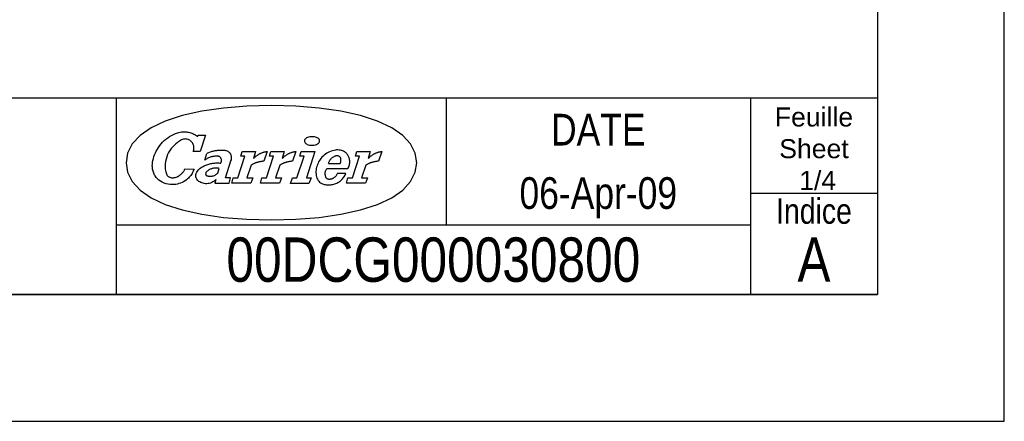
# Model space of a CAD drawing. Extents: x -156717 to 425753, y -51191 to 363295.
# Tile 292 of 502: x 139569 to 141479, y 106945 to 107725. Entities that reach past the tile are written whole.
import ezdxf
from ezdxf.enums import TextEntityAlignment as Align

# ---------------------------------------------------------------- set-up
doc = ezdxf.new("R2010")
doc.units = 0
doc.header["$LTSCALE"] = 50
doc.layers.get('0').update_dxf_attribs({"linetype": 'CONTINUOUS'})
doc.styles.get("Standard").update_dxf_attribs({"font": 'ARIAL.TTF'})

msp = doc.modelspace()

# ---------------------------------------------------------------- linework, layer by layer
at = {"color": 7, "linetype": 'Continuous'}
for p, q in [((141479.15977, 106945.34823), (141479.15977, 114257.1833)), ((141232.97004, 114010.99357), (141232.97004, 107191.53796)), ((139922.1761, 107547.58172), (139884.1841, 107539.15834)), ((139964.28193, 107553.54567), (139922.1761, 107547.58172)), ((140009.57469, 107557.05387), (139964.28193, 107553.54567)), ((140057.09609, 107558.19127), (140009.57469, 107557.05387)), ((140104.61194, 107557.05387), (140057.09609, 107558.19127)), ((140149.90655, 107553.54751), (140104.61194, 107557.05387)), ((140192.00869, 107547.58357), (140149.90655, 107553.54751)), ((140229.997, 107539.16018), (140192.00869, 107547.58357)), ((139851.12573, 107528.36045), (139823.65465, 107515.36902)), ((139884.1841, 107539.15834), (139851.12573, 107528.36045)), ((140263.05167, 107528.3623), (140229.997, 107539.16018)), ((140290.52091, 107515.36902), (140263.05167, 107528.3623)), ((139823.65465, 107515.36902), (139802.21952, 107500.43884)), ((139875.24556, 107505.70484), (139877.58129, 107506.2957)), ((139877.58129, 107506.2957), (139879.95394, 107506.75915)), ((139879.95394, 107506.75915), (139882.3506, 107507.0952)), ((139882.3506, 107507.0952), (139884.76572, 107507.30015)), ((139884.76572, 107507.30015), (139887.18269, 107507.37216)), ((139887.18269, 107507.37216), (139889.59412, 107507.31492)), ((139889.59412, 107507.31492), (139891.98708, 107507.12843)), ((139891.98708, 107507.12843), (139894.35604, 107506.81639)), ((139894.35604, 107506.81639), (139896.46096, 107506.42495)), ((139896.46096, 107506.42495), (139898.55296, 107505.92826)), ((139898.55296, 107505.92826), (139900.63019, 107505.33002)), ((140311.95604, 107500.43884), (140290.52091, 107515.36902)), ((139802.21952, 107500.43884), (139787.04562, 107483.8912)), ((139843.07348, 107484.07399), (139845.97975, 107487.31077)), ((139845.97975, 107487.31077), (139849.07805, 107490.37214)), ((139849.07805, 107490.37214), (139852.35176, 107493.23964)), ((139852.35176, 107493.23964), (139855.7898, 107495.89479)), ((139855.7898, 107495.89479), (139859.36447, 107498.32653)), ((139859.36447, 107498.32653), (139863.05917, 107500.52008)), ((139863.05917, 107500.52008), (139866.85172, 107502.46806)), ((139866.85172, 107502.46806), (139870.71998, 107504.16308)), ((139870.71998, 107504.16308), (139872.95415, 107504.99212)), ((139872.95415, 107504.99212), (139875.24556, 107505.70484)), ((139876.43281, 107487.72622), (139874.05831, 107485.92411)), ((139878.6836, 107489.27721), (139876.43281, 107487.72622)), ((139880.82176, 107490.57894), (139878.6836, 107489.27721)), ((139882.85098, 107491.63694), (139880.82176, 107490.57894)), ((139884.7731, 107492.45675), (139882.85098, 107491.63694)), ((139886.59922, 107493.03468), (139884.7731, 107492.45675)), ((139888.33116, 107493.37443), (139886.59922, 107493.03468)), ((139889.97448, 107493.47413), (139888.33116, 107493.37443)), ((139891.72304, 107493.35412), (139889.97448, 107493.47413)), ((139893.49191, 107493.04761), (139891.72304, 107493.35412)), ((139895.24786, 107492.54538), (139893.49191, 107493.04761)), ((139896.96134, 107491.85297), (139895.24786, 107492.54538)), ((139898.59912, 107490.97223), (139896.96134, 107491.85297)), ((139900.1335, 107489.91977), (139898.59912, 107490.97223)), ((139901.53678, 107488.7159), (139900.1335, 107489.91977)), ((139900.63019, 107505.33002), (139902.67787, 107504.63022)), ((139902.7905, 107487.38463), (139901.53678, 107488.7159)), ((139902.67787, 107504.63022), (139904.69232, 107503.83072)), ((139903.87435, 107485.95365), (139902.7905, 107487.38463)), ((139904.69232, 107503.83072), (139906.66799, 107502.93336)), ((139906.66799, 107502.93336), (139908.59381, 107501.94183)), ((139908.59381, 107501.94183), (139910.46608, 107500.86352)), ((139910.46608, 107500.86352), (139912.27742, 107499.69843)), ((139912.27742, 107499.69843), (139914.02229, 107498.45394)), ((139914.02229, 107498.45394), (139915.06737, 107500.99646)), ((139915.06737, 107500.99646), (139929.28667, 107500.99646)), ((139929.28667, 107500.99646), (139918.67528, 107469.18998)), ((140121.03772, 107490.82452), (140120.9491, 107489.51725)), ((140120.9491, 107489.51725), (140121.15959, 107488.28199)), ((140121.49194, 107492.13363), (140121.03772, 107490.82452)), ((140121.15959, 107488.28199), (140121.66735, 107487.05597)), ((140122.33576, 107493.39658), (140121.49194, 107492.13363)), ((140121.66735, 107487.05597), (140122.48901, 107485.87426)), ((140123.57471, 107494.56906), (140122.33576, 107493.39658)), ((140125.18848, 107495.60491), (140123.57471, 107494.56906)), ((140127.12353, 107496.46349), (140125.18848, 107495.60491)), ((140129.31339, 107497.12267), (140127.12353, 107496.46349)), ((140131.67127, 107497.56765), (140129.31339, 107497.12267)), ((140134.10671, 107497.80215), (140131.67127, 107497.56765)), ((140136.54029, 107497.84092), (140134.10671, 107497.80215)), ((140138.65629, 107497.72091), (140136.54029, 107497.84092)), ((140140.72429, 107497.45687), (140138.65629, 107497.72091)), ((140142.69627, 107497.04142), (140140.72429, 107497.45687)), ((140144.52238, 107496.47272), (140142.69627, 107497.04142)), ((140146.15462, 107495.7637), (140144.52238, 107496.47272)), ((140147.55975, 107494.92358), (140146.15462, 107495.7637)), ((140148.70822, 107493.97451), (140147.55975, 107494.92358)), ((140149.58158, 107492.94052), (140148.70822, 107493.97451)), ((140149.44494, 107486.45034), (140150.21675, 107487.87393)), ((140150.17428, 107491.84559), (140149.58158, 107492.94052)), ((140150.5011, 107490.71742), (140150.17428, 107491.84559)), ((140150.21675, 107487.87393), (140150.55649, 107489.31599)), ((140150.55649, 107489.31599), (140150.5011, 107490.71742)), ((140327.12994, 107483.8912), (140311.95604, 107500.43884)), ((139787.04562, 107483.8912), (139778.1237, 107466.08798)), ((139831.94694, 107466.51635), (139833.7232, 107470.12057)), ((139833.7232, 107470.12057), (139835.70995, 107473.67124)), ((139835.70995, 107473.67124), (139837.89057, 107477.14991)), ((139837.89057, 107477.14991), (139840.37401, 107480.67842)), ((139840.37401, 107480.67842), (139843.07348, 107484.07399)), ((139860.05134, 107471.20996), (139857.65653, 107467.24754)), ((139862.74897, 107474.93051), (139860.05134, 107471.20996)), ((139865.71432, 107478.37962), (139862.74897, 107474.93051)), ((139868.90864, 107481.52962), (139865.71432, 107478.37962)), ((139871.55087, 107483.86165), (139868.90864, 107481.52962)), ((139874.05831, 107485.92411), (139871.55087, 107483.86165)), ((139904.78649, 107484.45251), (139903.87435, 107485.95365)), ((139905.44935, 107483.064), (139904.78649, 107484.45251)), ((139905.2684, 107469.22875), (139905.84079, 107470.65234)), ((139918.67528, 107469.18998), (139905.2684, 107469.22875)), ((139905.99405, 107481.59794), (139905.44935, 107483.064)), ((139905.84079, 107470.65234), (139906.29317, 107472.14795)), ((139906.40764, 107480.06725), (139905.99405, 107481.59794)), ((139906.29317, 107472.14795), (139906.6089, 107473.69894)), ((139906.68092, 107478.49226), (139906.40764, 107480.06725)), ((139906.6089, 107473.69894), (139906.78247, 107475.28687)), ((139906.80647, 107476.89141), (139906.68092, 107478.49226)), ((139906.78247, 107475.28687), (139906.80647, 107476.89141)), ((139938.24552, 107467.92148), (139936.57451, 107467.33801)), ((139939.9313, 107468.46064), (139938.24552, 107467.92148)), ((139941.63371, 107468.95733), (139939.9313, 107468.46064)), ((139943.34534, 107469.4097), (139941.63371, 107468.95733)), ((139945.0699, 107469.81591), (139943.34534, 107469.4097)), ((139946.80184, 107470.17966), (139945.0699, 107469.81591)), ((139948.54118, 107470.49724), (139946.80184, 107470.17966)), ((139950.2085, 107470.75574), (139948.54118, 107470.49724)), ((139951.88689, 107470.97177), (139950.2085, 107470.75574)), ((139953.57083, 107471.14718), (139951.88689, 107470.97177)), ((139955.26216, 107471.28197), (139953.57083, 107471.14718)), ((139956.95533, 107471.37614), (139955.26216, 107471.28197)), ((139958.65034, 107471.42599), (139956.95533, 107471.37614)), ((139960.34721, 107471.43523), (139958.65034, 107471.42599)), ((139962.04407, 107471.40199), (139960.34721, 107471.43523)), ((139963.73724, 107471.32813), (139962.04407, 107471.40199)), ((139965.42856, 107471.21181), (139963.73724, 107471.32813)), ((139967.0331, 107471.01424), (139965.42856, 107471.21181)), ((139968.62287, 107470.68558), (139967.0331, 107471.01424)), ((139970.17202, 107470.22213), (139968.62287, 107470.68558)), ((139971.65655, 107469.62942), (139970.17202, 107470.22213)), ((139973.05244, 107468.91117), (139971.65655, 107469.62942)), ((139974.34125, 107468.07658), (139973.05244, 107468.91117)), ((139975.50634, 107467.1386), (139974.34125, 107468.07658)), ((139997.81298, 107460.06495), (140000.37766, 107469.29153)), ((140000.37766, 107469.29153), (140026.14265, 107469.29153)), ((140026.14265, 107469.29153), (140022.47196, 107455.652)), ((140040.60938, 107467.45064), (140041.48827, 107467.7313)), ((140041.48827, 107467.7313), (140042.37271, 107467.99349)), ((140048.71517, 107469.29153), (140042.33763, 107450.24937)), ((140042.37271, 107467.99349), (140043.26453, 107468.23537)), ((140043.26453, 107468.23537), (140044.16189, 107468.46064)), ((140044.16189, 107468.46064), (140045.06479, 107468.66559)), ((140045.06479, 107468.66559), (140045.97139, 107468.85023)), ((140045.97139, 107468.85023), (140046.88352, 107469.01641)), ((140046.88352, 107469.01641), (140047.7975, 107469.16413)), ((140047.7975, 107469.16413), (140048.71517, 107469.29153)), ((140053.47156, 107460.06495), (140056.03624, 107469.29153)), ((140056.03624, 107469.29153), (140081.80308, 107469.29153)), ((140081.80308, 107469.29153), (140078.13054, 107455.652)), ((140096.26796, 107467.45064), (140097.14685, 107467.7313)), ((140097.14685, 107467.7313), (140098.03314, 107467.99349)), ((140104.3756, 107469.29153), (140097.99621, 107450.24937)), ((140098.03314, 107467.99349), (140098.92311, 107468.23537)), ((140098.92311, 107468.23537), (140099.82232, 107468.46064)), ((140099.82232, 107468.46064), (140100.72522, 107468.66559)), ((140100.72522, 107468.66559), (140101.63182, 107468.85023)), ((140101.63182, 107468.85023), (140102.54395, 107469.01641)), ((140102.54395, 107469.01641), (140103.45793, 107469.16413)), ((140103.45793, 107469.16413), (140104.3756, 107469.29153)), ((140112.16381, 107459.99848), (140115.11624, 107469.18998)), ((140115.11624, 107469.18998), (140141.63273, 107469.18998)), ((140122.48901, 107485.87426), (140123.62272, 107484.77563)), ((140123.62272, 107484.77563), (140125.04815, 107483.79149)), ((140125.04815, 107483.79149), (140126.73209, 107482.95321)), ((140141.63273, 107469.18998), (140125.07031, 107417.77817)), ((140126.73209, 107482.95321), (140128.62098, 107482.28296)), ((140128.62098, 107482.28296), (140130.65759, 107481.79181)), ((140130.65759, 107481.79181), (140132.77359, 107481.47792)), ((140132.77359, 107481.47792), (140134.91544, 107481.33759)), ((140134.91544, 107481.33759), (140137.35272, 107481.37083)), ((140137.35272, 107481.37083), (140139.8417, 107481.63118)), ((140139.8417, 107481.63118), (140142.28267, 107482.13894)), ((140142.28267, 107482.13894), (140144.563, 107482.90336)), ((140144.563, 107482.90336), (140146.57376, 107483.90412)), ((140146.57376, 107483.90412), (140148.22261, 107485.1043)), ((140148.22261, 107485.1043), (140149.44494, 107486.45034)), ((140169.99748, 107468.66744), (140167.22415, 107467.35094)), ((140172.84097, 107469.78452), (140169.99748, 107468.66744)), ((140175.73247, 107470.69481), (140172.84097, 107469.78452)), ((140178.65351, 107471.40014), (140175.73247, 107470.69481)), ((140181.16649, 107471.83221), (140178.65351, 107471.40014)), ((140183.67024, 107472.09071), (140181.16649, 107471.83221)), ((140186.13891, 107472.1701), (140183.67024, 107472.09071)), ((140188.55034, 107472.06486), (140186.13891, 107472.1701)), ((140190.87129, 107471.77312), (140188.55034, 107472.06486)), ((140193.08146, 107471.2949), (140190.87129, 107471.77312)), ((140195.15869, 107470.63757), (140193.08146, 107471.2949)), ((140197.08266, 107469.81037), (140195.15869, 107470.63757)), ((140198.83676, 107468.82623), (140197.08266, 107469.81037)), ((140200.41361, 107467.69991), (140198.83676, 107468.82623)), ((140201.49931, 107466.75454), (140200.41361, 107467.69991)), ((140220.34575, 107460.06495), (140222.91043, 107469.29153)), ((140222.91043, 107469.29153), (140248.67542, 107469.29153)), ((140248.67542, 107469.29153), (140245.00473, 107455.652)), ((140263.14215, 107467.45064), (140264.02104, 107467.7313)), ((140264.02104, 107467.7313), (140264.90548, 107467.99349)), ((140271.24979, 107469.29153), (140264.8704, 107450.24937)), ((140264.90548, 107467.99349), (140265.7973, 107468.23537)), ((140265.7973, 107468.23537), (140266.69466, 107468.46064)), ((140266.69466, 107468.46064), (140267.59756, 107468.66559)), ((140267.59756, 107468.66559), (140268.506, 107468.85023)), ((140268.506, 107468.85023), (140269.41629, 107469.01641)), ((140269.41629, 107469.01641), (140270.33027, 107469.16413)), ((140270.33027, 107469.16413), (140271.24979, 107469.29153)), ((140336.05186, 107466.08798), (140327.12994, 107483.8912)), ((139778.1237, 107466.08798), (139775.23036, 107447.41326)), ((139826.49814, 107448.24969), (139827.11115, 107451.87976)), ((139827.11115, 107451.87976), (139827.96605, 107455.53752)), ((139827.96605, 107455.53752), (139829.05913, 107459.20821)), ((139829.05913, 107459.20821), (139830.38856, 107462.87336)), ((139830.38856, 107462.87336), (139831.94694, 107466.51635)), ((139851.6335, 107449.83207), (139851.07588, 107445.31942)), ((139852.57518, 107454.32812), (139851.6335, 107449.83207)), ((139853.90091, 107458.76138), (139852.57518, 107454.32812)), ((139855.59777, 107463.08385), (139853.90091, 107458.76138)), ((139857.65653, 107467.24754), (139855.59777, 107463.08385)), ((139928.13266, 107452.63495), (139931.67225, 107465.34018)), ((139929.4307, 107453.60062), (139928.13266, 107452.63495)), ((139930.78043, 107454.50722), (139929.4307, 107453.60062)), ((139932.17817, 107455.35103), (139930.78043, 107454.50722)), ((139933.28418, 107466.04736), (139931.67225, 107465.34018)), ((139933.62023, 107456.12838), (139932.17817, 107455.35103)), ((139934.92011, 107466.71392), (139933.28418, 107466.04736)), ((139935.09921, 107456.83556), (139933.62023, 107456.12838)), ((139936.57451, 107467.33801), (139934.92011, 107466.71392)), ((139936.61144, 107457.47073), (139935.09921, 107456.83556)), ((139938.1532, 107458.03389), (139936.61144, 107457.47073)), ((139939.71527, 107458.5195), (139938.1532, 107458.03389)), ((139941.29396, 107458.9294), (139939.71527, 107458.5195)), ((139942.88558, 107459.26176), (139941.29396, 107458.9294)), ((139945.12899, 107459.64212), (139942.88558, 107459.26176)), ((139947.13605, 107459.92462), (139945.12899, 107459.64212)), ((139948.93077, 107460.11296), (139947.13605, 107459.92462)), ((139950.53347, 107460.20897), (139948.93077, 107460.11296)), ((139951.9589, 107460.22005), (139950.53347, 107460.20897)), ((139953.2237, 107460.14066), (139951.9589, 107460.22005)), ((139954.33525, 107459.97448), (139953.2237, 107460.14066)), ((139955.30278, 107459.71598), (139954.33525, 107459.97448)), ((139956.12813, 107459.36146), (139955.30278, 107459.71598)), ((139956.82054, 107458.9054), (139956.12813, 107459.36146)), ((139957.35785, 107458.41979), (139956.82054, 107458.9054)), ((139957.86561, 107457.88802), (139957.35785, 107458.41979)), ((139958.33276, 107457.31194), (139957.86561, 107457.88802)), ((139958.75744, 107456.69708), (139958.33276, 107457.31194)), ((139959.13411, 107456.04898), (139958.75744, 107456.69708)), ((139959.45723, 107455.37319), (139959.13411, 107456.04898)), ((139959.72681, 107454.67709), (139959.45723, 107455.37319)), ((139959.59202, 107448.28477), (139959.79328, 107448.87009)), ((139959.9373, 107453.96622), (139959.72681, 107454.67709)), ((139959.79328, 107448.87009), (139959.95946, 107449.46833)), ((139960.0924, 107453.24796), (139959.9373, 107453.96622)), ((139959.95946, 107449.46833), (139960.08686, 107450.0758)), ((139960.08686, 107450.0758), (139960.1718, 107450.69066)), ((139960.19026, 107452.53155), (139960.0924, 107453.24796)), ((139960.1718, 107450.69066), (139960.21796, 107451.30737)), ((139960.22165, 107451.92223), (139960.19026, 107452.53155)), ((139960.21796, 107451.30737), (139960.22165, 107451.92223)), ((139968.07264, 107417.77817), (139979.22134, 107452.88237)), ((139976.52741, 107466.11383), (139975.50634, 107467.1386)), ((139977.40262, 107465.02075), (139976.52741, 107466.11383)), ((139978.12272, 107463.87412), (139977.40262, 107465.02075)), ((139978.52709, 107463.03954), (139978.12272, 107463.87412)), ((139978.86868, 107462.13664), (139978.52709, 107463.03954)), ((139979.14564, 107461.16911), (139978.86868, 107462.13664)), ((139979.22134, 107452.88237), (139979.0127, 107451.82437)), ((139979.0127, 107451.82437), (139979.03301, 107451.92777)), ((139979.03301, 107451.92777), (139979.05517, 107452.03116)), ((139979.05517, 107452.03116), (139979.07548, 107452.13641)), ((139979.07548, 107452.13641), (139979.09579, 107452.23981)), ((139979.09579, 107452.23981), (139979.1161, 107452.3469)), ((139979.1161, 107452.3469), (139979.13825, 107452.45215)), ((139979.13825, 107452.45215), (139979.15856, 107452.55924)), ((139979.35983, 107460.13696), (139979.14564, 107461.16911)), ((139979.15856, 107452.55924), (139979.17888, 107452.66633)), ((139979.17888, 107452.66633), (139979.20103, 107452.77343)), ((139979.20103, 107452.77343), (139979.22134, 107452.88237)), ((139979.22134, 107452.88237), (139979.40968, 107454.19148)), ((139979.50385, 107459.04573), (139979.35983, 107460.13696)), ((139979.40968, 107454.19148), (139979.53524, 107455.4692)), ((139979.58324, 107457.90094), (139979.50385, 107459.04573)), ((139979.53524, 107455.4692), (139979.59432, 107456.70631)), ((139979.59432, 107456.70631), (139979.58324, 107457.90094)), ((139992.00782, 107417.77817), (140005.4424, 107459.99848)), ((140005.4424, 107459.99848), (139997.81298, 107460.06495)), ((140022.47196, 107455.652), (140023.15144, 107456.38688)), ((140023.15144, 107456.38688), (140023.85124, 107457.10514)), ((140023.85124, 107457.10514), (140024.5695, 107457.80862)), ((140024.5695, 107457.80862), (140025.30253, 107458.49734)), ((140025.30253, 107458.49734), (140026.05587, 107459.16759)), ((140026.05587, 107459.16759), (140026.82398, 107459.81938)), ((140026.82398, 107459.81938), (140027.60686, 107460.45455)), ((140027.60686, 107460.45455), (140028.40636, 107461.06941)), ((140028.40636, 107461.06941), (140029.21879, 107461.6658)), ((140029.21879, 107461.6658), (140030.04599, 107462.24373)), ((140030.04599, 107462.24373), (140030.9452, 107462.83828)), ((140030.9452, 107462.83828), (140031.86472, 107463.41252)), ((140032.20815, 107448.72053), (140031.41973, 107448.51742)), ((140031.86472, 107463.41252), (140032.80085, 107463.96275)), ((140033.20153, 107448.95687), (140032.20815, 107448.72053)), ((140032.80085, 107463.96275), (140033.74991, 107464.49083)), ((140034.20229, 107449.17475), (140033.20153, 107448.95687)), ((140033.74991, 107464.49083), (140034.71559, 107464.99675)), ((140035.20674, 107449.37416), (140034.20229, 107449.17475)), ((140034.71559, 107464.99675), (140035.69604, 107465.47682)), ((140036.21673, 107449.55511), (140035.20674, 107449.37416)), ((140035.69604, 107465.47682), (140036.68942, 107465.93473)), ((140037.22857, 107449.7176), (140036.21673, 107449.55511)), ((140036.68942, 107465.93473), (140037.69572, 107466.36495)), ((140038.24595, 107449.86162), (140037.22857, 107449.7176)), ((140037.69572, 107466.36495), (140038.71125, 107466.77116)), ((140039.26518, 107449.98717), (140038.24595, 107449.86162)), ((140038.71125, 107466.77116), (140039.73786, 107467.15337)), ((140040.2881, 107450.09427), (140039.26518, 107449.98717)), ((140039.73786, 107467.15337), (140040.60938, 107467.45064)), ((140041.31102, 107450.18105), (140040.2881, 107450.09427)), ((140042.33578, 107450.24937), (140041.31102, 107450.18105)), ((140047.66825, 107417.77817), (140061.10098, 107459.99848)), ((140061.10098, 107459.99848), (140053.47156, 107460.06495)), ((140078.13054, 107455.652), (140078.81187, 107456.38688)), ((140078.81187, 107456.38688), (140079.51167, 107457.10514)), ((140079.51167, 107457.10514), (140080.22992, 107457.80862)), ((140080.22992, 107457.80862), (140080.9648, 107458.49734)), ((140080.9648, 107458.49734), (140081.71445, 107459.16759)), ((140081.71445, 107459.16759), (140082.48441, 107459.81938)), ((140082.48441, 107459.81938), (140083.26729, 107460.45455)), ((140083.26729, 107460.45455), (140084.06495, 107461.06941)), ((140084.06495, 107461.06941), (140084.87922, 107461.6658)), ((140084.87922, 107461.6658), (140085.70642, 107462.24373)), ((140085.70642, 107462.24373), (140086.60562, 107462.83828)), ((140086.60562, 107462.83828), (140087.52514, 107463.41252)), ((140087.86858, 107448.72053), (140087.08015, 107448.51742)), ((140087.52514, 107463.41252), (140088.45943, 107463.96275)), ((140088.86195, 107448.95687), (140087.86858, 107448.72053)), ((140088.45943, 107463.96275), (140089.41034, 107464.49083)), ((140089.86271, 107449.17475), (140088.86195, 107448.95687)), ((140089.41034, 107464.49083), (140090.37602, 107464.99675)), ((140090.86717, 107449.37416), (140089.86271, 107449.17475)), ((140090.37602, 107464.99675), (140091.35647, 107465.47682)), ((140091.87716, 107449.55511), (140090.86717, 107449.37416)), ((140091.35647, 107465.47682), (140092.348, 107465.93473)), ((140092.889, 107449.7176), (140091.87716, 107449.55511)), ((140092.348, 107465.93473), (140093.3543, 107466.36495)), ((140093.90453, 107449.86162), (140092.889, 107449.7176)), ((140093.3543, 107466.36495), (140094.36983, 107466.77116)), ((140094.92561, 107449.98717), (140093.90453, 107449.86162)), ((140094.36983, 107466.77116), (140095.39829, 107467.15337)), ((140095.94668, 107450.09427), (140094.92561, 107449.98717)), ((140095.39829, 107467.15337), (140096.26796, 107467.45064)), ((140096.97144, 107450.18105), (140095.94668, 107450.09427)), ((140097.99621, 107450.24937), (140096.97144, 107450.18105)), ((140106.28849, 107417.77817), (140120.93248, 107459.99848)), ((140120.93248, 107459.99848), (140112.16381, 107459.99848)), ((140148.71376, 107449.1212), (140147.50251, 107446.69131)), ((140150.07088, 107451.46431), (140148.71376, 107449.1212)), ((140151.55725, 107453.70772), (140150.07088, 107451.46431)), ((140153.16918, 107455.84034), (140151.55725, 107453.70772)), ((140155.12639, 107458.11328), (140153.16918, 107455.84034)), ((140157.25531, 107460.26806), (140155.12639, 107458.11328)), ((140159.54303, 107462.2862), (140157.25531, 107460.26806)), ((140161.98031, 107464.14924), (140159.54303, 107462.2862)), ((140164.54499, 107465.84056), (140161.98031, 107464.14924)), ((140167.22415, 107467.35094), (140164.54499, 107465.84056)), ((140168.47049, 107447.74746), (140168.7733, 107448.62082)), ((140168.7733, 107448.62082), (140169.11489, 107449.48125)), ((140169.11489, 107449.48125), (140169.49895, 107450.32876)), ((140169.49895, 107450.32876), (140169.92178, 107451.15596)), ((140169.92178, 107451.15596), (140170.38154, 107451.96285)), ((140170.38154, 107451.96285), (140170.87638, 107452.74758)), ((140170.87638, 107452.74758), (140171.40261, 107453.5083)), ((140171.40261, 107453.5083), (140171.96392, 107454.23949)), ((140171.96392, 107454.23949), (140172.75419, 107455.17008)), ((140172.75419, 107455.17008), (140173.60724, 107456.05821)), ((140173.60724, 107456.05821), (140174.51752, 107456.89834)), ((140174.51752, 107456.89834), (140175.47951, 107457.68491)), ((140175.47951, 107457.68491), (140176.49135, 107458.4124)), ((140176.49135, 107458.4124), (140177.54566, 107459.07896)), ((140177.54566, 107459.07896), (140178.63689, 107459.6772)), ((140178.63689, 107459.6772), (140179.76137, 107460.20713)), ((140179.76137, 107460.20713), (140180.90615, 107460.66689)), ((140180.90615, 107460.66689), (140182.07124, 107461.05464)), ((140182.07124, 107461.05464), (140182.93352, 107461.25774)), ((140182.93352, 107461.25774), (140183.84012, 107461.36299)), ((140183.84012, 107461.36299), (140184.77441, 107461.35745)), ((140184.77441, 107461.35745), (140185.71424, 107461.23558)), ((140185.71424, 107461.23558), (140186.63745, 107460.99555)), ((140186.63745, 107460.99555), (140187.52188, 107460.64104)), ((140187.52188, 107460.64104), (140188.34539, 107460.18497)), ((140188.34539, 107460.18497), (140189.09504, 107459.63658)), ((140189.09504, 107459.63658), (140189.75236, 107459.01803)), ((140189.75236, 107459.01803), (140190.31552, 107458.34778)), ((140190.31552, 107458.34778), (140190.55925, 107457.95818)), ((140190.55925, 107457.95818), (140190.76974, 107457.51135)), ((140190.76974, 107457.51135), (140190.94884, 107457.00728)), ((140191.05409, 107448.64298), (140190.93407, 107448.08351)), ((140190.94884, 107457.00728), (140191.09656, 107456.44042)), ((140191.15749, 107449.21352), (140191.05409, 107448.64298)), ((140191.09656, 107456.44042), (140191.21842, 107455.81264)), ((140191.24612, 107449.7933), (140191.15749, 107449.21352)), ((140191.21842, 107455.81264), (140191.31074, 107455.11654)), ((140191.31444, 107450.38416), (140191.24612, 107449.7933)), ((140191.31074, 107455.11654), (140191.37352, 107454.35212)), ((140191.36244, 107450.98055), (140191.31444, 107450.38416)), ((140191.39753, 107451.58433), (140191.36244, 107450.98055)), ((140191.37352, 107454.35212), (140191.41045, 107453.512)), ((140191.41784, 107452.59248), (140191.39753, 107451.58433)), ((140191.41045, 107453.512), (140191.41784, 107452.59248)), ((140202.537, 107465.72239), (140201.49931, 107466.75454)), ((140203.5156, 107464.60531), (140202.537, 107465.72239)), ((140204.43143, 107463.41252), (140203.5156, 107464.60531)), ((140205.27524, 107462.14772), (140204.43143, 107463.41252)), ((140206.04335, 107460.82014), (140205.27524, 107462.14772)), ((140206.73022, 107459.43717), (140206.04335, 107460.82014)), ((140207.33031, 107458.00804), (140206.73022, 107459.43717)), ((140207.84546, 107456.54198), (140207.33031, 107458.00804)), ((140208.27383, 107455.05007), (140207.84546, 107456.54198)), ((140208.66712, 107453.17225), (140208.27383, 107455.05007)), ((140208.91639, 107451.24274), (140208.66712, 107453.17225)), ((140209.0124, 107449.28184), (140208.91639, 107451.24274)), ((140208.95147, 107447.30801), (140209.0124, 107449.28184)), ((140214.54244, 107417.77817), (140227.97702, 107459.99848)), ((140227.97702, 107459.99848), (140220.34575, 107460.06495)), ((140245.00473, 107455.652), (140245.68606, 107456.38688)), ((140245.68606, 107456.38688), (140246.38585, 107457.10514)), ((140246.38585, 107457.10514), (140247.10227, 107457.80862)), ((140247.10227, 107457.80862), (140247.83714, 107458.49734)), ((140247.83714, 107458.49734), (140248.58864, 107459.16759)), ((140248.58864, 107459.16759), (140249.3586, 107459.81938)), ((140249.3586, 107459.81938), (140250.14148, 107460.45455)), ((140250.14148, 107460.45455), (140250.94098, 107461.06941)), ((140250.94098, 107461.06941), (140251.75156, 107461.6658)), ((140251.75156, 107461.6658), (140252.57876, 107462.24373)), ((140252.57876, 107462.24373), (140253.47797, 107462.83828)), ((140253.47797, 107462.83828), (140254.39749, 107463.41252)), ((140254.74277, 107448.72053), (140253.95434, 107448.51742)), ((140254.39749, 107463.41252), (140255.33178, 107463.96275)), ((140255.73614, 107448.95687), (140254.74277, 107448.72053)), ((140255.33178, 107463.96275), (140256.28268, 107464.49083)), ((140256.7369, 107449.17475), (140255.73614, 107448.95687)), ((140256.28268, 107464.49083), (140257.24836, 107464.99675)), ((140257.74136, 107449.37416), (140256.7369, 107449.17475)), ((140257.24836, 107464.99675), (140258.23066, 107465.47682)), ((140258.7495, 107449.55511), (140257.74136, 107449.37416)), ((140258.23066, 107465.47682), (140259.22219, 107465.93473)), ((140259.76319, 107449.7176), (140258.7495, 107449.55511)), ((140259.22219, 107465.93473), (140260.22849, 107466.36495)), ((140260.78057, 107449.86162), (140259.76319, 107449.7176)), ((140260.22849, 107466.36495), (140261.24402, 107466.77116)), ((140261.7998, 107449.98717), (140260.78057, 107449.86162)), ((140261.24402, 107466.77116), (140262.27248, 107467.15337)), ((140262.82271, 107450.09427), (140261.7998, 107449.98717)), ((140262.27248, 107467.15337), (140263.14215, 107467.45064)), ((140263.84563, 107450.18105), (140262.82271, 107450.09427)), ((140264.8704, 107450.24937), (140263.84563, 107450.18105)), ((140338.94336, 107447.41326), (140336.05186, 107466.08798)), ((139775.23036, 107447.41326), (139778.1237, 107428.73484)), ((139825.99591, 107441.14465), (139826.12701, 107444.66578)), ((139826.04023, 107439.11359), (139825.99591, 107441.14465)), ((139826.20271, 107437.07883), (139826.04023, 107439.11359)), ((139826.12701, 107444.66578), (139826.49814, 107448.24969)), ((139826.47968, 107435.04592), (139826.20271, 107437.07883)), ((139826.87481, 107433.02593), (139826.47968, 107435.04592)), ((139827.38442, 107431.0281), (139826.87481, 107433.02593)), ((139828.00852, 107429.06351), (139827.38442, 107431.0281)), ((139851.07588, 107445.31942), (139850.89308, 107440.84184)), ((139850.89308, 107440.84184), (139850.95771, 107437.75462)), ((139850.95771, 107437.75462), (139851.15528, 107434.86497)), ((139851.15528, 107434.86497), (139851.48394, 107432.18396)), ((139851.48394, 107432.18396), (139851.94185, 107429.73191)), ((139851.94185, 107429.73191), (139852.53086, 107427.5199)), ((139885.58922, 107429.10782), (139886.28717, 107430.07904)), ((139886.28717, 107430.07904), (139886.94819, 107431.0798)), ((139886.94819, 107431.0798), (139887.5612, 107432.10826)), ((139887.5612, 107432.10826), (139888.13544, 107433.15703)), ((139888.13544, 107433.15703), (139888.66167, 107434.22795)), ((139888.66167, 107434.22795), (139889.14174, 107435.31734)), ((139889.14174, 107435.31734), (139906.87664, 107434.98129)), ((139905.22593, 107430.7456), (139904.23071, 107428.68499)), ((139906.10668, 107432.84683), (139905.22593, 107430.7456)), ((139906.87664, 107434.98129), (139906.10668, 107432.84683)), ((139912.14633, 107428.96749), (139913.42959, 107431.13704)), ((139913.42959, 107431.13704), (139915.01013, 107433.18842)), ((139915.01013, 107433.18842), (139916.84178, 107435.07546)), ((139916.84178, 107435.07546), (139918.86177, 107436.76125)), ((139918.86177, 107436.76125), (139921.00916, 107438.21992)), ((139921.00916, 107438.21992), (139922.74849, 107439.24653)), ((139922.74849, 107439.24653), (139924.5266, 107440.2159)), ((139924.5266, 107440.2159), (139926.34163, 107441.12619)), ((139926.34163, 107441.12619), (139928.18621, 107441.97554)), ((139928.18621, 107441.97554), (139930.06402, 107442.76212)), ((139930.06402, 107442.76212), (139931.96583, 107443.48407)), ((139931.12017, 107429.815), (139930.56625, 107429.06351)), ((139931.7498, 107430.49264), (139931.12017, 107429.815)), ((139932.43667, 107431.08719), (139931.7498, 107430.49264)), ((139931.96583, 107443.48407), (139933.88981, 107444.1414)), ((139933.52975, 107431.89961), (139932.43667, 107431.08719)), ((139934.669, 107432.66403), (139933.52975, 107431.89961)), ((139933.88981, 107444.1414), (139935.83594, 107444.7341)), ((139935.84517, 107433.37306), (139934.669, 107432.66403)), ((139935.83594, 107444.7341), (139937.79499, 107445.25664)), ((139937.06012, 107434.02669), (139935.84517, 107433.37306)), ((139938.30645, 107434.62124), (139937.06012, 107434.02669)), ((139937.79499, 107445.25664), (139939.77067, 107445.71455)), ((139939.58233, 107435.15486), (139938.30645, 107434.62124)), ((139940.88221, 107435.62385), (139939.58233, 107435.15486)), ((139939.77067, 107445.71455), (139941.63555, 107446.0783)), ((139942.20056, 107436.03006), (139940.88221, 107435.62385)), ((139941.63555, 107446.0783), (139943.5189, 107446.38296)), ((139943.52998, 107436.3698), (139942.20056, 107436.03006)), ((139943.5189, 107446.38296), (139945.41333, 107446.63038)), ((139944.87233, 107436.64492), (139943.52998, 107436.3698)), ((139945.93403, 107436.81294), (139944.87233, 107436.64492)), ((139945.41333, 107446.63038), (139947.31515, 107446.81502)), ((139947.0068, 107436.94035), (139945.93403, 107436.81294)), ((139948.08511, 107437.02713), (139947.0068, 107436.94035)), ((139947.31515, 107446.81502), (139949.22435, 107446.94058)), ((139949.17081, 107437.07329), (139948.08511, 107437.02713)), ((139950.2565, 107437.07698), (139949.17081, 107437.07329)), ((139949.22435, 107446.94058), (139951.13909, 107447.00335)), ((139951.3422, 107437.0419), (139950.2565, 107437.07698)), ((139951.13909, 107447.00335), (139953.05199, 107447.00705)), ((139952.42605, 107436.96251), (139951.3422, 107437.0419)), ((139953.50621, 107436.84433), (139952.42605, 107436.96251)), ((139953.05199, 107447.00705), (139954.96304, 107446.94796)), ((139953.10738, 107427.30756), (139955.63883, 107436.48613)), ((139954.57713, 107436.68554), (139953.50621, 107436.84433)), ((139955.63883, 107436.48613), (139954.57713, 107436.68554)), ((139954.96304, 107446.94796), (139956.86854, 107446.82979)), ((139956.86854, 107446.82979), (139958.76667, 107446.65069)), ((139958.76667, 107446.65069), (139959.07317, 107447.17323)), ((139959.07317, 107447.17323), (139959.35014, 107447.71792)), ((139959.35014, 107447.71792), (139959.59202, 107448.28477)), ((140017.66572, 107442.51655), (140009.51561, 107417.77817)), ((140018.36736, 107442.96153), (140017.66572, 107442.51655)), ((140019.07823, 107443.39544), (140018.36736, 107442.96153)), ((140019.79649, 107443.81643), (140019.07823, 107443.39544)), ((140020.52583, 107444.22449), (140019.79649, 107443.81643)), ((140021.25886, 107444.61962), (140020.52583, 107444.22449)), ((140022.00297, 107445.00183), (140021.25886, 107444.61962)), ((140022.75262, 107445.37112), (140022.00297, 107445.00183)), ((140023.50965, 107445.72748), (140022.75262, 107445.37112)), ((140024.27222, 107446.07091), (140023.50965, 107445.72748)), ((140025.04218, 107446.39957), (140024.27222, 107446.07091)), ((140025.68658, 107446.66177), (140025.04218, 107446.39957)), ((140026.3513, 107446.91657), (140025.68658, 107446.66177)), ((140027.02709, 107447.16399), (140026.3513, 107446.91657)), ((140027.72134, 107447.40587), (140027.02709, 107447.16399)), ((140028.42852, 107447.64222), (140027.72134, 107447.40587)), ((140029.15232, 107447.87117), (140028.42852, 107447.64222)), ((140029.89274, 107448.09274), (140029.15232, 107447.87117)), ((140030.64792, 107448.30878), (140029.89274, 107448.09274)), ((140031.41973, 107448.51742), (140030.64792, 107448.30878)), ((140073.32615, 107442.51655), (140065.17604, 107417.77817)), ((140074.02594, 107442.96338), (140073.32615, 107442.51839)), ((140074.73866, 107443.39544), (140074.02594, 107442.96338)), ((140075.45692, 107443.81643), (140074.73866, 107443.39544)), ((140076.18441, 107444.22449), (140075.45692, 107443.81643)), ((140076.91929, 107444.61962), (140076.18441, 107444.22449)), ((140077.66155, 107445.00183), (140076.91929, 107444.61962)), ((140078.41489, 107445.37296), (140077.66155, 107445.00183)), ((140079.17008, 107445.72748), (140078.41489, 107445.37296)), ((140079.93265, 107446.07091), (140079.17008, 107445.72748)), ((140080.70261, 107446.39957), (140079.93265, 107446.07091)), ((140081.34886, 107446.66177), (140080.70261, 107446.39957)), ((140082.00988, 107446.91657), (140081.34886, 107446.66177)), ((140082.68751, 107447.16399), (140082.00988, 107446.91657)), ((140083.37992, 107447.40587), (140082.68751, 107447.16399)), ((140084.08895, 107447.64222), (140083.37992, 107447.40587)), ((140084.81275, 107447.87117), (140084.08895, 107447.64222)), ((140085.55316, 107448.09274), (140084.81275, 107447.87117)), ((140086.3102, 107448.30878), (140085.55316, 107448.09274)), ((140087.08015, 107448.51742), (140086.3102, 107448.30878)), ((140143.55301, 107431.0521), (140143.47361, 107428.23631)), ((140143.80043, 107433.70911), (140143.55301, 107431.0521)), ((140144.21403, 107436.36611), (140143.80043, 107433.70911)), ((140144.79011, 107439.00834), (140144.21403, 107436.36611)), ((140145.53422, 107441.61918), (140144.79011, 107439.00834)), ((140146.43712, 107444.18571), (140145.53422, 107441.61918)), ((140147.50251, 107446.69131), (140146.43712, 107444.18571)), ((140161.60549, 107429.12075), (140161.86029, 107430.356)), ((140161.86029, 107430.356), (140162.20927, 107431.57095)), ((140162.20927, 107431.57095), (140162.64318, 107432.75266)), ((140162.64318, 107432.75266), (140163.16571, 107433.89375)), ((140163.16571, 107433.89375), (140163.76396, 107434.98499)), ((140163.76396, 107434.98499), (140164.43421, 107436.01714)), ((140164.43421, 107436.01714), (140205.38972, 107436.21655)), ((140167.98488, 107445.9749), (140168.2046, 107446.86487)), ((140167.98488, 107445.9749), (140190.2749, 107445.9749)), ((140168.2046, 107446.86487), (140168.47049, 107447.74746)), ((140190.46324, 107446.47897), (140190.2749, 107445.97305)), ((140190.6368, 107446.99966), (140190.46324, 107446.47897)), ((140190.79375, 107447.53512), (140190.6368, 107446.99966)), ((140190.93407, 107448.08351), (140190.79375, 107447.53512)), ((140205.38972, 107436.21655), (140206.3277, 107437.88756)), ((140206.3277, 107437.88756), (140207.14198, 107439.6509)), ((140207.14198, 107439.6509), (140207.81961, 107441.49178)), ((140207.81961, 107441.49178), (140208.35138, 107443.3936)), ((140208.35138, 107443.3936), (140208.7299, 107445.33788)), ((140208.7299, 107445.33788), (140208.95147, 107447.30801)), ((140240.19849, 107442.51839), (140232.05023, 107417.77817)), ((140240.90013, 107442.96338), (140240.19849, 107442.51839)), ((140241.61285, 107443.39544), (140240.90013, 107442.96338)), ((140242.33111, 107443.81643), (140241.61285, 107443.39544)), ((140243.0586, 107444.22449), (140242.33111, 107443.81643)), ((140243.79348, 107444.61962), (140243.0586, 107444.22449)), ((140244.53759, 107445.00183), (140243.79348, 107444.61962)), ((140245.28723, 107445.37296), (140244.53759, 107445.00183)), ((140246.04427, 107445.72748), (140245.28723, 107445.37296)), ((140246.80684, 107446.07091), (140246.04427, 107445.72748)), ((140247.57495, 107446.39957), (140246.80684, 107446.07091)), ((140248.2212, 107446.66177), (140247.57495, 107446.39957)), ((140248.88407, 107446.91657), (140248.2212, 107446.66177)), ((140249.5617, 107447.16399), (140248.88407, 107446.91657)), ((140250.25411, 107447.40587), (140249.5617, 107447.16399)), ((140250.96314, 107447.64222), (140250.25411, 107447.40587)), ((140251.68694, 107447.87117), (140250.96314, 107447.64222)), ((140252.42735, 107448.09274), (140251.68694, 107447.87117)), ((140253.18254, 107448.30878), (140252.42735, 107448.09274)), ((140253.95434, 107448.51742), (140253.18254, 107448.30878)), ((140336.05001, 107428.73484), (140338.94336, 107447.41326)), ((139778.1237, 107428.73484), (139787.04746, 107410.92978)), ((139787.04746, 107410.92978), (139802.22137, 107394.38029)), ((139828.74339, 107427.14138), (139828.00852, 107429.06351)), ((139829.58351, 107425.27095), (139828.74339, 107427.14138)), ((139830.52519, 107423.45961), (139829.58351, 107425.27095)), ((139831.55919, 107421.71659), (139830.52519, 107423.45961)), ((139833.5921, 107418.85648), (139831.55919, 107421.71659)), ((139836.00722, 107416.15701), (139833.5921, 107418.85648)), ((139838.78978, 107413.66803), (139836.00722, 107416.15701)), ((139841.91024, 107411.43201), (139838.78978, 107413.66803)), ((139845.32981, 107409.49327), (139841.91024, 107411.43201)), ((139852.53086, 107427.5199), (139853.25097, 107425.559)), ((139853.25097, 107425.559), (139854.09478, 107423.85844)), ((139854.09478, 107423.85844), (139855.05862, 107422.42377)), ((139855.05862, 107422.42377), (139856.13508, 107421.25683)), ((139856.13508, 107421.25683), (139857.32048, 107420.36131)), ((139857.32048, 107420.36131), (139858.65914, 107419.63198)), ((139858.65914, 107419.63198), (139860.12335, 107419.03558)), ((139860.12335, 107419.03558), (139861.69281, 107418.58875)), ((139861.69281, 107418.58875), (139863.35644, 107418.30071)), ((139863.35644, 107418.30071), (139865.09023, 107418.18069)), ((139865.09023, 107418.18069), (139866.87388, 107418.2287)), ((139866.87388, 107418.2287), (139868.67783, 107418.44473)), ((139868.67783, 107418.44473), (139870.48363, 107418.82324)), ((139870.48363, 107418.82324), (139872.26359, 107419.35132)), ((139872.26359, 107419.35132), (139874.00107, 107420.01973)), ((139874.00107, 107420.01973), (139874.9169, 107420.43148)), ((139874.9169, 107420.43148), (139875.82534, 107420.87647)), ((139875.82534, 107420.87647), (139876.71716, 107421.35469)), ((139876.71716, 107421.35469), (139877.59236, 107421.86615)), ((139877.59236, 107421.86615), (139878.45095, 107422.409)), ((139878.45095, 107422.409), (139879.29107, 107422.98324)), ((139879.29107, 107422.98324), (139880.10904, 107423.58517)), ((139880.10904, 107423.58517), (139880.90485, 107424.21665)), ((139880.90485, 107424.21665), (139881.67665, 107424.87397)), ((139881.67665, 107424.87397), (139882.42445, 107425.55715)), ((139882.42445, 107425.55715), (139883.26642, 107426.38989)), ((139883.26642, 107426.38989), (139884.077, 107427.2614)), ((139886.67307, 107410.51988), (139883.77604, 107409.03905)), ((139884.077, 107427.2614), (139884.85065, 107428.16799)), ((139884.85065, 107428.16799), (139885.58922, 107429.10782)), ((139889.43717, 107412.20382), (139886.67307, 107410.51988)), ((139892.04986, 107414.07055), (139889.43717, 107412.20382)), ((139894.49452, 107416.09977), (139892.04986, 107414.07055)), ((139896.13969, 107417.65076), (139894.49452, 107416.09977)), ((139897.71284, 107419.29408), (139896.13969, 107417.65076)), ((139899.20475, 107421.02418), (139897.71284, 107419.29408)), ((139900.60988, 107422.83737), (139899.20475, 107421.02418)), ((139901.91714, 107424.72257), (139900.60988, 107422.83737)), ((139903.1247, 107426.67424), (139901.91714, 107424.72257)), ((139904.23071, 107428.68499), (139903.1247, 107426.67424)), ((139910.39961, 107422.31298), (139910.62303, 107424.4973)), ((139910.51963, 107420.23206), (139910.39961, 107422.31298)), ((139910.95169, 107418.29517), (139910.51963, 107420.23206)), ((139910.62303, 107424.4973), (139911.2065, 107426.73332)), ((139911.55178, 107416.74786), (139910.95169, 107418.29517)), ((139911.2065, 107426.73332), (139912.14633, 107428.96749)), ((139912.40667, 107415.23195), (139911.55178, 107416.74786)), ((139913.51453, 107413.77328), (139912.40667, 107415.23195)), ((139914.86796, 107412.39769), (139913.51453, 107413.77328)), ((139916.45219, 107411.12735), (139914.86796, 107412.39769)), ((139918.24506, 107409.98442), (139916.45219, 107411.12735)), ((139929.55256, 107426.5616), (139929.46578, 107425.71779)), ((139929.46578, 107425.71779), (139929.50825, 107424.90721)), ((139929.50825, 107424.90721), (139929.66704, 107424.15017)), ((139929.76674, 107427.41465), (139929.55256, 107426.5616)), ((139929.66704, 107424.15017), (139929.93292, 107423.46146)), ((139930.11018, 107428.25662), (139929.76674, 107427.41465)), ((139929.93292, 107423.46146), (139930.2025, 107423.03863)), ((139930.56625, 107429.06351), (139930.11018, 107428.25662)), ((139930.2025, 107423.03863), (139930.59948, 107422.6675)), ((139930.59948, 107422.6675), (139931.12017, 107422.34068)), ((139931.12017, 107422.34068), (139931.76642, 107422.05818)), ((139931.76642, 107422.05818), (139932.54007, 107421.8163)), ((139932.54007, 107421.8163), (139933.45221, 107421.61504)), ((139933.45221, 107421.61504), (139934.50097, 107421.44886)), ((139934.50097, 107421.44886), (139935.70115, 107421.32145)), ((139935.70115, 107421.32145), (139937.06196, 107421.23098)), ((139937.06196, 107421.23098), (139938.59819, 107421.17928)), ((139938.59819, 107421.17928), (139940.18242, 107421.20698)), ((139940.18242, 107421.20698), (139941.78327, 107421.36946)), ((139941.78327, 107421.36946), (139943.38227, 107421.66858)), ((139943.38227, 107421.66858), (139944.95911, 107422.10803)), ((139945.83247, 107411.67759), (139943.7017, 107410.22076)), ((139944.95911, 107422.10803), (139946.50272, 107422.68227)), ((139947.7823, 107413.31536), (139945.83247, 107411.67759)), ((139946.50272, 107422.68227), (139947.99094, 107423.3876)), ((139949.5364, 107415.09716), (139947.30592, 107407.47513)), ((139949.5364, 107415.09716), (139947.7823, 107413.31536)), ((139947.99094, 107423.3876), (139949.40715, 107424.2148)), ((139949.40715, 107424.2148), (139950.74027, 107425.15278)), ((139950.74027, 107425.15278), (139951.97552, 107426.18863)), ((139951.97552, 107426.18863), (139953.10738, 107427.30756)), ((139977.66296, 107417.77817), (139968.07264, 107417.77817)), ((139974.96349, 107407.39758), (139977.66296, 107417.77817)), ((139980.44737, 107407.92935), (139983.0896, 107417.77817)), ((139983.0896, 107417.77817), (139992.00782, 107417.77817)), ((140009.51561, 107417.77817), (140021.07791, 107417.77817)), ((140021.07791, 107417.77817), (140017.11364, 107407.92935)), ((140036.10595, 107407.92935), (140038.75003, 107417.77817)), ((140038.75003, 107417.77817), (140047.66825, 107417.77817)), ((140065.17604, 107417.77817), (140076.73649, 107417.77817)), ((140076.73649, 107417.77817), (140072.77407, 107407.92935)), ((140094.03378, 107406.91751), (140097.69893, 107417.77817)), ((140097.69893, 107417.77817), (140106.28849, 107417.77817)), ((140125.07031, 107417.77817), (140134.0347, 107417.77817)), ((140134.0347, 107417.77817), (140129.92271, 107406.88058)), ((140143.47361, 107428.23631), (140143.60655, 107425.44082)), ((140143.60655, 107425.44082), (140143.95922, 107422.70443)), ((140143.95922, 107422.70443), (140144.5353, 107420.06958)), ((140144.5353, 107420.06958), (140145.33111, 107417.57322)), ((140145.33111, 107417.57322), (140146.33926, 107415.25411)), ((140146.33926, 107415.25411), (140147.53944, 107413.1418)), ((140147.53944, 107413.1418), (140148.91317, 107411.26029)), ((140148.91317, 107411.26029), (140150.43647, 107409.6299)), ((140161.38022, 107426.62254), (140161.44485, 107427.87256)), ((140161.40607, 107425.38174), (140161.38022, 107426.62254)), ((140161.52424, 107424.16125), (140161.40607, 107425.38174)), ((140161.44485, 107427.87256), (140161.60549, 107429.12075)), ((140161.68858, 107423.02755), (140161.52424, 107424.16125)), ((140161.8843, 107421.97509), (140161.68858, 107423.02755)), ((140162.10956, 107421.00756), (140161.8843, 107421.97509)), ((140162.36437, 107420.12313), (140162.10956, 107421.00756)), ((140162.64872, 107419.32178), (140162.36437, 107420.12313)), ((140162.96076, 107418.60352), (140162.64872, 107419.32178)), ((140163.3042, 107417.9702), (140162.96076, 107418.60352)), ((140163.67533, 107417.41812), (140163.3042, 107417.9702)), ((140164.07785, 107416.94912), (140163.67533, 107417.41812)), ((140164.50806, 107416.56322), (140164.07785, 107416.94912)), ((140165.06015, 107416.17732), (140164.50806, 107416.56322)), ((140165.67316, 107415.84127), (140165.06015, 107416.17732)), ((140166.3471, 107415.56061), (140165.67316, 107415.84127)), ((140167.07275, 107415.3372), (140166.3471, 107415.56061)), ((140167.8427, 107415.1784), (140167.07275, 107415.3372)), ((140168.65328, 107415.08054), (140167.8427, 107415.1784)), ((140169.49525, 107415.051), (140168.65328, 107415.08054)), ((140170.35753, 107415.08239), (140169.49525, 107415.051)), ((140171.23274, 107415.1784), (140170.35753, 107415.08239)), ((140172.11533, 107415.33166), (140171.23274, 107415.1784)), ((140172.85944, 107415.50153), (140172.11533, 107415.33166)), ((140173.59985, 107415.70648), (140172.85944, 107415.50153)), ((140174.33288, 107415.94652), (140173.59985, 107415.70648)), ((140175.05668, 107416.22163), (140174.33288, 107415.94652)), ((140175.76755, 107416.52999), (140175.05668, 107416.22163)), ((140176.4655, 107416.86973), (140175.76755, 107416.52999)), ((140177.14683, 107417.24271), (140176.4655, 107416.86973)), ((140177.80785, 107417.64523), (140177.14683, 107417.24271)), ((140178.44856, 107418.07729), (140177.80785, 107417.64523)), ((140179.06711, 107418.53705), (140178.44856, 107418.07729)), ((140179.82784, 107419.16483), (140179.06711, 107418.53705)), ((140180.55533, 107419.84247), (140179.82784, 107419.16483)), ((140181.24589, 107420.56627), (140180.55533, 107419.84247)), ((140181.89399, 107421.33253), (140181.24589, 107420.56627)), ((140182.49777, 107422.13942), (140181.89399, 107421.33253)), ((140183.05169, 107422.97954), (140182.49777, 107422.13942)), ((140183.55577, 107423.85105), (140183.05169, 107422.97954)), ((140184.00445, 107424.74842), (140183.55577, 107423.85105)), ((140184.39958, 107425.66793), (140184.00445, 107424.74842)), ((140184.73748, 107426.60038), (140184.39958, 107425.66793)), ((140201.60825, 107426.60038), (140184.73748, 107426.60038)), ((140187.58651, 107409.88286), (140189.23167, 107410.9741)), ((140189.23167, 107410.9741), (140190.82698, 107412.17243)), ((140190.82698, 107412.17243), (140192.36874, 107413.46677)), ((140192.36874, 107413.46677), (140193.8385, 107414.85713)), ((140193.8385, 107414.85713), (140195.22885, 107416.33242)), ((140195.22885, 107416.33242), (140196.53797, 107417.8908)), ((140196.53797, 107417.8908), (140197.75476, 107419.52119)), ((140197.75476, 107419.52119), (140198.87369, 107421.21621)), ((140198.87369, 107421.21621), (140199.89292, 107422.96662)), ((140199.89292, 107422.96662), (140200.80321, 107424.76503)), ((140200.80321, 107424.76503), (140201.60825, 107426.60038)), ((140202.98014, 107407.92935), (140205.62237, 107417.77817)), ((140205.62237, 107417.77817), (140214.54244, 107417.77817)), ((140232.05023, 107417.77817), (140243.61253, 107417.77817)), ((140243.61253, 107417.77817), (140239.64641, 107407.92935)), ((140311.95604, 107394.38029), (140327.12809, 107410.92978)), ((140327.12809, 107410.92978), (140336.05001, 107428.73484)), ((139802.22137, 107394.38029), (139823.65465, 107379.44642)), ((139848.99865, 107407.87949), (139845.32981, 107409.49327)), ((139852.86137, 107406.61285), (139848.99865, 107407.87949)), ((139856.85519, 107405.70625), (139852.86137, 107406.61285)), ((139860.91362, 107405.15971), (139856.85519, 107405.70625)), ((139864.98129, 107404.96214), (139860.91362, 107405.15971)), ((139868.14976, 107405.05077), (139864.98129, 107404.96214)), ((139871.34038, 107405.3739), (139868.14976, 107405.05077)), ((139874.52546, 107405.93521), (139871.34038, 107405.3739)), ((139877.6773, 107406.73656), (139874.52546, 107405.93521)), ((139880.76821, 107407.77425), (139877.6773, 107406.73656)), ((139883.77604, 107409.03905), (139880.76821, 107407.77425)), ((139920.2152, 107408.98735), (139918.24506, 107409.98442)), ((139922.32751, 107408.14538), (139920.2152, 107408.98735)), ((139924.54506, 107407.46589), (139922.32751, 107408.14538)), ((139926.83093, 107406.95259), (139924.54506, 107407.46589)), ((139929.16666, 107406.6387), (139926.83093, 107406.95259)), ((139931.5947, 107406.57038), (139929.16666, 107406.6387)), ((139934.0763, 107406.76795), (139931.5947, 107406.57038)), ((139936.56897, 107407.23694), (139934.0763, 107406.76795)), ((139939.0321, 107407.97735), (139936.56897, 107407.23694)), ((139941.42321, 107408.97812), (139939.0321, 107407.97735)), ((139943.7017, 107410.22076), (139941.42321, 107408.97812)), ((139947.30592, 107407.47513), (139974.96349, 107407.39758)), ((140017.11364, 107407.92935), (139980.44737, 107407.92935)), ((140072.77407, 107407.92935), (140036.10595, 107407.92935)), ((140129.92271, 107406.88058), (140094.03378, 107406.91751)), ((140150.43647, 107409.6299), (140152.08533, 107408.25616)), ((140152.08533, 107408.25616), (140153.3132, 107407.44928)), ((140153.3132, 107407.44928), (140154.68325, 107406.73102)), ((140154.68325, 107406.73102), (140156.18993, 107406.10877)), ((140156.18993, 107406.10877), (140157.83324, 107405.58439)), ((140157.83324, 107405.58439), (140159.6095, 107405.15787)), ((140159.6095, 107405.15787), (140161.50947, 107404.8329)), ((140161.50947, 107404.8329), (140163.53131, 107404.60763)), ((140163.53131, 107404.60763), (140165.66762, 107404.48392)), ((140165.66762, 107404.48392), (140167.90918, 107404.46176)), ((140167.90918, 107404.46176), (140170.25598, 107404.53931)), ((140170.25598, 107404.53931), (140172.29812, 107404.69811)), ((140172.29812, 107404.69811), (140174.33658, 107404.96953)), ((140174.33658, 107404.96953), (140176.35472, 107405.34989)), ((140176.35472, 107405.34989), (140178.34701, 107405.84289)), ((140178.34701, 107405.84289), (140180.30422, 107406.44667)), ((140180.30422, 107406.44667), (140182.21526, 107407.1557)), ((140182.21526, 107407.1557), (140184.07092, 107407.96812)), ((140184.07092, 107407.96812), (140185.86564, 107408.87841)), ((140185.86564, 107408.87841), (140187.58651, 107409.88286)), ((140239.64641, 107407.92935), (140202.98014, 107407.92935)), ((140290.5246, 107379.44642), (140311.95604, 107394.38029)), ((139823.65465, 107379.44642), (139851.12573, 107366.4513)), ((140263.05352, 107366.45314), (140290.5246, 107379.44642)), ((139851.12573, 107366.4513), (139884.18594, 107355.65341)), ((139884.18594, 107355.65341), (139922.1761, 107347.22818)), ((140192.00869, 107347.23188), (140229.997, 107355.65526)), ((140229.997, 107355.65526), (140263.05352, 107366.45314)), ((139922.1761, 107347.22818), (139964.28009, 107341.26424)), ((139964.28009, 107341.26424), (140009.57654, 107337.75603)), ((140009.57654, 107337.75603), (140057.09609, 107336.61864)), ((140057.09609, 107336.62602), (140104.61194, 107337.76157)), ((140104.61194, 107337.76157), (140149.90655, 107341.26793)), ((140149.90655, 107341.26793), (140192.00869, 107347.23188)), ((141232.97004, 107191.53796), (131385.38072, 107191.53796)), ((131139.19098, 106945.34823), (141479.15977, 106945.34823))]:
    msp.add_line(p, q, dxfattribs=at)
at = {"color": 2, "linetype": 'Continuous'}
for p, q in [((138007.88453, 107573.13205), (141232.97004, 107573.13205)), ((139755.83164, 107573.13205), (139755.83164, 107191.53796)), ((140395.92494, 107573.13205), (140395.92494, 107326.94232)), ((140986.7803, 107573.13205), (140986.7803, 107191.53796)), ((141232.97004, 107573.13205), (141232.97004, 107191.53796)), ((140986.7803, 107388.48975), (141232.97004, 107388.48975)), ((139755.83164, 107326.94232), (140986.7803, 107326.94232)), ((138007.88453, 107191.53796), (141232.97004, 107191.53796))]:
    msp.add_line(p, q, dxfattribs=at)

# ---------------------------------------------------------------- texts
at = {"color": 2, "linetype": 'Continuous', "width": 0.8}
for s, height, p in [('DATE', 61.547433, (140691.35262, 107480.8109)), ('06-Apr-09', 61.547433, (140691.35262, 107357.71603)), ('Indice', 49.237947, (141109.87517, 107328.86567)), ('00DCG000030800', 86.1664066, (140371.30597, 107216.15694)), ('A', 86.16641, (141109.87517, 107216.15694))]:
    msp.add_text(s, height=height, dxfattribs=at).set_placement(p, align=Align.CENTER)
at = {"color": 2, "linetype": 'Continuous', "insert": (141109.87517, 107554.66782), "char_height": 36.92846, "width": 206.7993757, "attachment_point": 2}
msp.add_mtext('Feuille\\PSheet\\P 1/4', dxfattribs=at)

doc.saveas('drawing.dxf')
